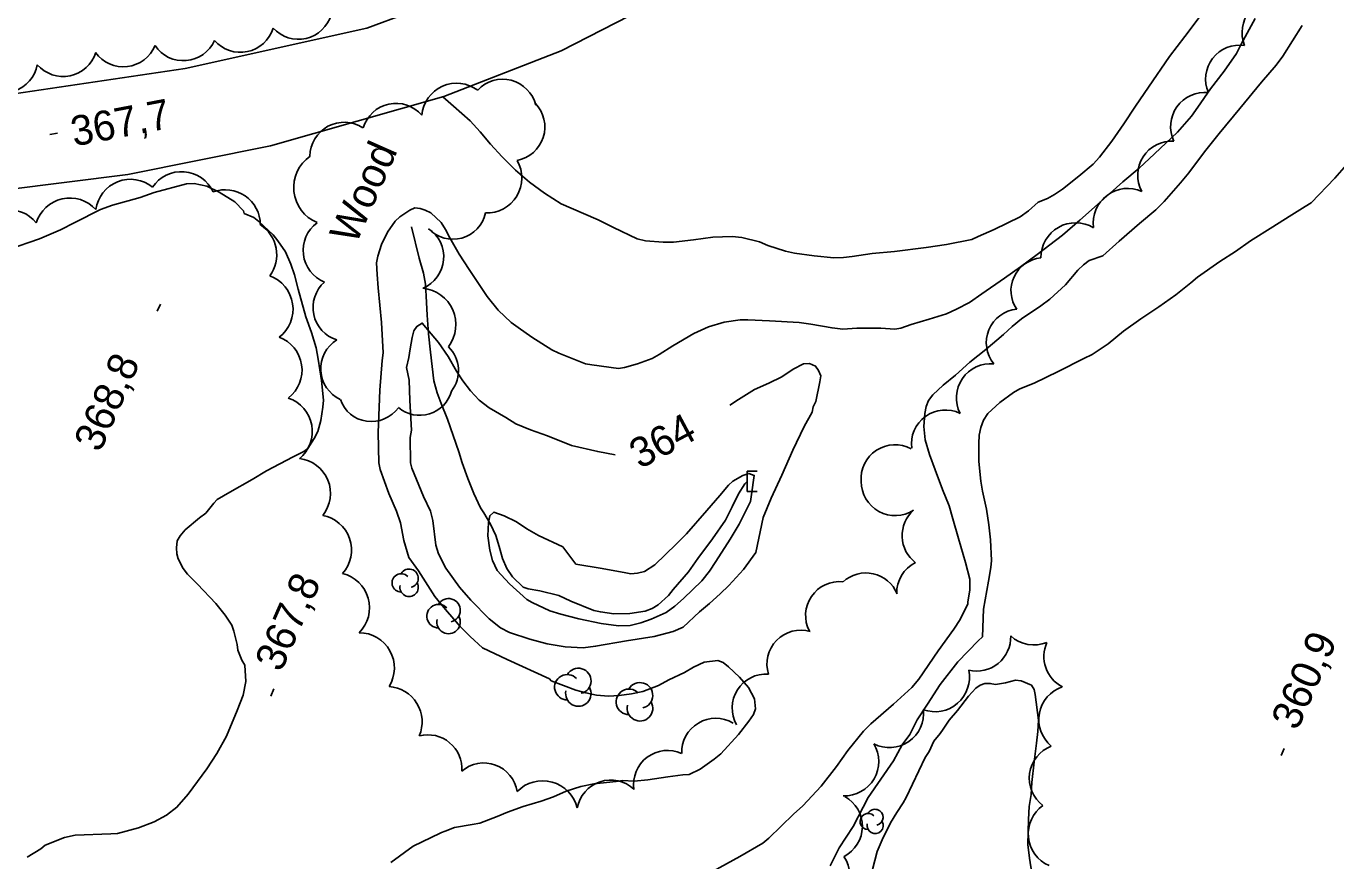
# Model space of a CAD drawing. Extents: x 287698 to 290158, y 5234163 to 5237182.
# Drawn here: x 288362.3 to 288494.1, y 5235484.4 to 5235568.4 of the extents above; entities that cross this region are included whole.
import ezdxf

# ---------------------------------------------------------------- set-up
doc = ezdxf.new("R2010")
doc.units = 0
for name, color, linetype in [('Niveau 2', 7, 'Continuous'), ('Niveau 21', 7, 'Continuous'), ('Niveau 26', 7, 'Continuous'), ('Niveau 3', 7, 'Continuous'), ('Niveau 4', 7, 'Continuous'), ('Niveau 44', 7, 'Continuous')]:
    doc.layers.add(name, color=color, linetype=linetype)

msp = doc.modelspace()

# ---------------------------------------------------------------- linework, layer by layer
at = {"layer": 'Niveau 2'}
for points in [[(288397.66, 5235543.39), (288397.57, 5235544.56), (288397.7, 5235545.24), (288398.09, 5235546.42), (288398.67, 5235547.66), (288399.45, 5235548.77), (288399.91, 5235549.2), (288400.93, 5235549.89), (288401.44, 5235550.1), (288401.96, 5235550.05), (288402.49, 5235549.89), (288403.04, 5235549.59), (288404.07, 5235548.62), (288404.52, 5235547.93), (288404.95, 5235547.1), (288405.91, 5235545.43), (288406.89, 5235543.91), (288408.72, 5235541.17), (288409.83, 5235539.8), (288411.12, 5235538.57), (288411.82, 5235538.05), (288413.2, 5235537.09), (288415.22, 5235535.81), (288415.94, 5235535.49), (288418.62, 5235534.41), (288419.25, 5235534.3), (288421.94, 5235533.95), (288422.53, 5235534.03), (288423.85, 5235534.39), (288425.31, 5235534.95), (288426.02, 5235535.33), (288427.4, 5235536.22), (288429.51, 5235537.47), (288431, 5235538.13), (288432.57, 5235538.6), (288434.18, 5235538.84), (288434.93, 5235538.83), (288437.14, 5235538.75), (288440.1, 5235538.58), (288441.28, 5235538.4), (288443.43, 5235538.02), (288444.5, 5235537.91), (288445.91, 5235537.98), (288448.33, 5235537.98), (288449.75, 5235537.91), (288450.34, 5235538.01), (288451.38, 5235538.37), (288453.2, 5235538.89), (288454.95, 5235539.45), (288455.93, 5235539.91), (288457.25, 5235540.59), (288458.48, 5235541.45), (288460.79, 5235543.02), (288462.4, 5235544.17), (288464.05, 5235545.4), (288466.61, 5235547.36), (288468.35, 5235548.87), (288470.12, 5235550.46), (288472.67, 5235552.72), (288474.34, 5235554.11), (288475.87, 5235555.56), (288478.17, 5235557.73), (288479.59, 5235559.34), (288480.24, 5235560.25), (288481.5, 5235562.09), (288482.88, 5235563.85), (288484.11, 5235565.65), (288484.59, 5235566.58), (288486.01, 5235569.16)], [(288404.24, 5235561.27), (288405.34, 5235560.33), (288407, 5235558.86), (288408.01, 5235557.76), (288409.06, 5235556.5), (288410.23, 5235555.23), (288411.55, 5235553.91), (288412.99, 5235552.7), (288414.47, 5235551.57), (288416.16, 5235550.51), (288417.17, 5235550.08), (288419.87, 5235548.91), (288421.43, 5235548.12), (288423.82, 5235546.99), (288424.64, 5235546.8), (288426.44, 5235546.65), (288427.46, 5235546.66), (288429.49, 5235546.88), (288431.42, 5235547.14), (288433.38, 5235547.23), (288434.33, 5235547.13), (288436.11, 5235546.68), (288436.97, 5235546.33), (288438.73, 5235545.73), (288439.65, 5235545.56), (288441.62, 5235545.26), (288443.61, 5235545.09), (288444.56, 5235545.11), (288445.46, 5235545.22), (288447.44, 5235545.51), (288449.7, 5235545.72), (288452.89, 5235546.11), (288454.93, 5235546.42), (288457.5, 5235546.92), (288458.12, 5235547.23), (288459.72, 5235547.92), (288462.36, 5235549.2), (288463.2, 5235549.79), (288464.15, 5235550.69), (288465.09, 5235551.04), (288465.8, 5235551.44), (288466.61, 5235552), (288468.25, 5235553.29), (288469.69, 5235554.52), (288470.34, 5235555.21), (288471.56, 5235556.82), (288472.79, 5235558.57), (288473.94, 5235560.35), (288475.26, 5235562.27), (288477.39, 5235565.33), (288478.93, 5235567.35), (288480.35, 5235569.28)], [(288490.73, 5235568.45), (288488.79, 5235565.36), (288488.1, 5235564.47), (288486.64, 5235562.75), (288484.47, 5235560.11), (288482.38, 5235557.6), (288480.89, 5235555.74), (288479.31, 5235553.63), (288478.47, 5235552.63), (288476.84, 5235550.74), (288476.01, 5235549.91), (288474.36, 5235548.52), (288472.3, 5235546.76), (288470.66, 5235545.27)], [(288495.66, 5235554.96), (288494.02, 5235553.09), (288491.62, 5235550.62), (288491.04, 5235550.24), (288489.41, 5235549.25), (288487.79, 5235548.21), (288485.53, 5235546.8), (288484.01, 5235545.72), (288482.43, 5235544.69), (288480.19, 5235543.13), (288479.52, 5235542.55), (288478, 5235541.36), (288476.3, 5235540.14), (288474.48, 5235538.92), (288472.75, 5235537.68), (288471.19, 5235536.43), (288469.58, 5235535.36), (288468.74, 5235534.95), (288466.18, 5235533.62), (288463.76, 5235532.45), (288462.31, 5235531.88), (288461.67, 5235531.51), (288460.3, 5235530.52), (288459.11, 5235529.4), (288458.67, 5235528.73), (288458.38, 5235528.01), (288458.24, 5235527.22), (288458.2, 5235526.39), (288458.2, 5235524.59), (288458.38, 5235522.6), (288458.55, 5235521.6), (288458.97, 5235519.78), (288459.21, 5235518.19), (288459.36, 5235516.7), (288459.48, 5235514.62), (288459.4, 5235513.92), (288459.15, 5235512.53), (288458.65, 5235509.7), (288458.56, 5235506.94), (288458.56, 5235506.94)], [(288360.53, 5235545.93), (288363.67, 5235546.98), (288365.79, 5235547.89), (288367.22, 5235548.63), (288369.81, 5235549.94), (288371.02, 5235550.37), (288373.8, 5235551.14), (288375.19, 5235551.64), (288378.45, 5235552.52), (288379.24, 5235552.55), (288380.5, 5235552.28), (288381.74, 5235551.69), (288383.31, 5235550.7), (288384.19, 5235549.81), (288384.26, 5235549.55)], [(288384.26, 5235549.55), (288385.23, 5235549.14), (288385.75, 5235548.72), (288387.17, 5235547.4), (288387.65, 5235546.79), (288388.42, 5235545.69), (288388.97, 5235544.43), (288389.33, 5235543.36), (288389.7, 5235541.92), (288390.47, 5235539.15), (288391.02, 5235537.56), (288391.5, 5235536), (288391.71, 5235534.89), (288392.05, 5235532.72), (288392.24, 5235530.75), (288392.19, 5235530.04), (288391.96, 5235528.71), (288391.67, 5235527.58), (288391.32, 5235526.88), (288390.67, 5235525.88), (288390.26, 5235525.58), (288389.19, 5235525.03), (288386.5, 5235523.64), (288385.06, 5235522.75), (288382.83, 5235521.5), (288381.55, 5235520.76), (288381.2, 5235520.38), (288380.4, 5235519.39), (288379.77, 5235518.9), (288378.32, 5235517.69), (288377.82, 5235517.1), (288377.53, 5235516.6), (288377.44, 5235515.88), (288377.49, 5235515.27), (288377.63, 5235514.78), (288378.12, 5235513.8), (288378.56, 5235513.25), (288379.56, 5235512.22), (288381.4, 5235510.27), (288382.35, 5235509.12), (288383.02, 5235508.1), (288383.23, 5235507.49), (288383.57, 5235506.15), (288383.64, 5235505.6)], [(288470.66, 5235545.27), (288469.31, 5235544.81), (288468.73, 5235544.38), (288468.16, 5235543.83), (288466.92, 5235542.37), (288465.33, 5235540.9), (288464.43, 5235540.26), (288462.47, 5235538.93), (288461.54, 5235538.18), (288460.66, 5235537.37), (288458.89, 5235535.86), (288457.28, 5235534.58), (288455.85, 5235533.28), (288454.6, 5235532.27), (288453.55, 5235531.29), (288453.13, 5235530.71), (288452.88, 5235530.1), (288452.75, 5235529.41), (288452.65, 5235528.09), (288452.79, 5235526.75), (288453.23, 5235525.28), (288453.78, 5235523.73), (288454.52, 5235521.76), (288455.22, 5235520.12), (288455.56, 5235518.8), (288456.15, 5235516.82), (288456.85, 5235514.41), (288457.27, 5235512.74), (288457.3, 5235511.63), (288457.09, 5235510.45), (288457.08, 5235510.26)], [(288397.66, 5235543.39), (288397.75, 5235542.06), (288398.08, 5235538.58), (288398.25, 5235535.5), (288398.15, 5235534.75), (288397.92, 5235531.75), (288397.75, 5235527.49), (288397.8, 5235524.43), (288397.94, 5235523.78), (288398.82, 5235521.34), (288399.6, 5235519.58), (288399.98, 5235518.39), (288400.32, 5235516.62), (288400.83, 5235514.91), (288401.8, 5235513.57), (288403.45, 5235511), (288404.52, 5235509.67), (288406.01, 5235507.96), (288406.99, 5235506.95), (288408.23, 5235505.82), (288410.71, 5235504.65), (288414.97, 5235502.69), (288415.14, 5235502.5)], [(288417.21, 5235526.18), (288414.79, 5235527.15), (288413.08, 5235527.75), (288411.59, 5235528.38), (288410.6, 5235529), (288408.93, 5235529.99), (288407.92, 5235530.74), (288407.04, 5235531.7), (288406.28, 5235532.69), (288405.63, 5235533.66), (288404.78, 5235535.13), (288403.82, 5235536.54), (288402.18, 5235538.51), (288401.64, 5235538.18), (288401.35, 5235537.72), (288401.18, 5235537.05), (288400.98, 5235535.9), (288400.84, 5235535.05)], [(288400.84, 5235535.05), (288400.59, 5235534.05), (288400.85, 5235532.77), (288400.94, 5235530.73), (288401.09, 5235527.72), (288400.96, 5235526.98), (288401.01, 5235524.44), (288401.13, 5235523.9), (288402.3, 5235521.05), (288403.01, 5235519.58), (288403.24, 5235518.62), (288403.56, 5235516.16), (288403.8, 5235515.27), (288404.57, 5235513.85), (288405.93, 5235511.92), (288407.07, 5235510.6), (288408.91, 5235508.74), (288410.06, 5235507.83), (288410.97, 5235507.37), (288413.02, 5235506.68), (288414.74, 5235506.22), (288416.55, 5235505.92), (288418.36, 5235505.82), (288419.62, 5235505.97), (288422.73, 5235506.52), (288425.52, 5235506.95), (288427.44, 5235507.47), (288428.45, 5235507.89), (288430.08, 5235509.45), (288431.08, 5235510.28), (288432.15, 5235511.26), (288433.03, 5235512.1), (288434.5, 5235513.69), (288435.75, 5235515.42), (288436.49, 5235518.94), (288437.28, 5235520.9), (288438.36, 5235523.2), (288439.46, 5235525.72), (288440.62, 5235528.09)], [(288433.13, 5235530.25), (288434, 5235530.82), (288435.62, 5235531.82), (288437.06, 5235532.45), (288438.35, 5235533.11), (288439.51, 5235533.86), (288440.53, 5235534.4), (288441.15, 5235534.44), (288441.77, 5235534.17), (288442.07, 5235533.75), (288442.3, 5235533.2), (288442.19, 5235532.58), (288441.79, 5235530.6), (288441.51, 5235530.09), (288441.41, 5235529.53), (288440.62, 5235528.09)], [(288417.21, 5235526.18), (288419.85, 5235525.57), (288421.58, 5235525.26)], [(288416.32, 5235515.97), (288413.89, 5235517.14), (288412.72, 5235517.81), (288411.67, 5235518.5), (288410.44, 5235519.12), (288409.39, 5235519.48), (288408.98, 5235519.11), (288408.85, 5235518.45), (288408.78, 5235517.08), (288408.98, 5235515.66), (288409.26, 5235514.61), (288409.73, 5235513.61), (288410.11, 5235513.16), (288410.97, 5235512.25), (288412.69, 5235510.7), (288413.24, 5235510.39), (288415.01, 5235509.53), (288416.13, 5235509.21), (288417.94, 5235508.75), (288420.17, 5235508.28), (288421.93, 5235508.04), (288423.11, 5235508.08), (288424.18, 5235508.33), (288425.21, 5235508.71), (288426.73, 5235509.38), (288427.6, 5235510.01), (288428.47, 5235510.79), (288430.32, 5235512.55), (288431.1, 5235513.52), (288431.74, 5235514.51), (288433.16, 5235516.74), (288434.06, 5235518.25), (288435.21, 5235520.56), (288435.33, 5235521.25), (288435.59, 5235523.17), (288435.05, 5235523.37), (288434.45, 5235523.18), (288433.42, 5235522.61), (288433, 5235522.2), (288432.14, 5235521.15), (288430.82, 5235519.63), (288428.77, 5235517.3), (288427.74, 5235516.25), (288425.58, 5235514.16), (288424.55, 5235513.5), (288423.83, 5235513.32), (288423.17, 5235513.28), (288422.67, 5235513.36), (288420.3, 5235513.79), (288417.65, 5235514.25), (288416.32, 5235515.97)], [(288457.08, 5235510.26), (288456.31, 5235508.67), (288455.66, 5235507.71), (288454.1, 5235505.51), (288452.16, 5235502.66), (288451.46, 5235501.82), (288449.6, 5235500.14), (288447.32, 5235498.17), (288446.6, 5235497.43), (288445.02, 5235495.48), (288443.88, 5235493.87), (288442.32, 5235491.88), (288440.47, 5235489.91), (288439.53, 5235489.07), (288437.06, 5235486.65), (288436.45, 5235486.16), (288434.14, 5235484.81), (288431.46, 5235483.35)], [(288458.56, 5235506.94), (288458.14, 5235506.53), (288456.08, 5235504.4), (288454.3, 5235502.13), (288453.02, 5235500.15), (288452, 5235498.56), (288451.24, 5235497.1), (288450.48, 5235496.04), (288449.59, 5235494.45), (288447.04, 5235490.74), (288445.53, 5235487.83), (288444.13, 5235485.7), (288443.24, 5235483.86)], [(288383.64, 5235505.6), (288384.02, 5235504.58), (288384.34, 5235504.08), (288384.42, 5235502.42), (288384.17, 5235501.07), (288383.55, 5235499.52), (288382.47, 5235496.93), (288381.52, 5235495.18), (288380.51, 5235493.65), (288378.62, 5235491.08), (288377.49, 5235489.78), (288376.44, 5235488.98), (288375.22, 5235488.31), (288373.63, 5235487.7), (288371.5, 5235487.13), (288370.83, 5235487.09), (288367.25, 5235486.95), (288366.18, 5235486.74), (288364.23, 5235485.97)], [(288415.14, 5235502.5), (288417.63, 5235501.56), (288418.64, 5235501.28), (288419.72, 5235501.07), (288420.93, 5235500.94), (288422, 5235501.01), (288423.23, 5235501.18), (288424.39, 5235501.43), (288425.96, 5235502.02), (288427.01, 5235502.59), (288428.57, 5235503.35), (288429.47, 5235503.86), (288430.55, 5235504.36), (288431.91, 5235504.55), (288432.46, 5235504.33), (288433.01, 5235503.89), (288434.11, 5235502.86), (288435.02, 5235501.83), (288435.62, 5235500.7), (288435.7, 5235499.69), (288435.5, 5235499.1), (288435.06, 5235498.45), (288433.99, 5235497.11), (288432.24, 5235495.15), (288431.55, 5235494.6), (288430.16, 5235493.62), (288429.03, 5235493.07), (288428.4, 5235493.04), (288426.88, 5235492.84), (288424.89, 5235492.52), (288423.51, 5235492.4), (288422.32, 5235492.45), (288421.7, 5235492.36), (288419.46, 5235492.12), (288418.13, 5235491.85), (288416.65, 5235491.4), (288415.39, 5235490.81), (288414.14, 5235490.38), (288412.34, 5235489.84), (288410.76, 5235489.29), (288409.72, 5235488.84), (288407.96, 5235488.16), (288407.21, 5235488.05), (288405.44, 5235487.73), (288404.49, 5235487.37), (288404.13, 5235487.22), (288404, 5235487.16)], [(288364.23, 5235485.97), (288363.8, 5235485.59), (288362.43, 5235484.74)], [(288404, 5235487.16), (288401.26, 5235485.85), (288399.03, 5235484.22)]]:
    msp.add_lwpolyline(points, dxfattribs=at)
at = {"layer": 'Niveau 21'}
for points in [[(288562.24, 5235716.27), (288552.79, 5235704.84), (288541.92, 5235691.92), (288530.8, 5235678.12), (288517.95, 5235661.94), (288505.99, 5235647.29), (288494.19, 5235634.19), (288482.67, 5235621.05), (288470.98, 5235607.98), (288460.02, 5235597.36), (288450.18, 5235588.1), (288439.28, 5235579.45), (288425.79, 5235570.86), (288416.17, 5235565.9), (288404.36, 5235561.32)], [(288412.58, 5235574.13), (288396.62, 5235568.2), (288378.32, 5235564.14), (288359.27, 5235561.33), (288339.36, 5235559.13), (288315.66, 5235557.22), (288295.2, 5235555.75), (288278, 5235554.48), (288263.36, 5235553.19), (288246.09, 5235550.65), (288233.2, 5235547.93), (288218.94, 5235544.37), (288206.85, 5235539.96), (288196.69, 5235533.87), (288187.01, 5235526.21), (288177.75, 5235515.57), (288171.84, 5235507.18), (288164.1, 5235494.63), (288155.28, 5235480.18), (288145.74, 5235463.07)], [(288404.36, 5235561.32), (288386.9, 5235556.35), (288372.55, 5235553.45), (288354.12, 5235551.14), (288335.81, 5235549.51), (288316.85, 5235548.63), (288300.02, 5235547.58), (288283.18, 5235546.56), (288266.22, 5235544.18), (288249.42, 5235540.87), (288230.59, 5235536.58), (288216.96, 5235532.39), (288205.61, 5235526.76), (288196.13, 5235519.89), (288186.88, 5235510.49), (288178.12, 5235498.91), (288170.26, 5235485.52), (288162.7, 5235472.69), (288155.23, 5235459.52)]]:
    msp.add_lwpolyline(points, dxfattribs=at)
at = {"layer": 'Niveau 26'}
for p, q in [((288434.89, 5235521.57), (288434.89, 5235523.59)), ((288434.89, 5235523.59), (288435.89, 5235523.59)), ((288434.89, 5235521.57), (288435.89, 5235521.57))]:
    msp.add_line(p, q, dxfattribs=at)
at = {"layer": 'Niveau 3'}
for p, q in [((288364.7, 5235557.49), (288365.49, 5235557.61)), ((288375.51, 5235539.69), (288375.83, 5235540.42)), ((288386.94, 5235500.96), (288387.26, 5235501.69)), ((288488.61, 5235494.97), (288488.93, 5235495.7))]:
    msp.add_line(p, q, dxfattribs=at)
at = {"layer": 'Niveau 4'}
for points in [[(288401.11, 5235548.2), (288401.88, 5235545.04), (288402.31, 5235543.52), (288402.5, 5235542.41), (288402.58, 5235541.23), (288402.66, 5235539.32), (288402.81, 5235537.44), (288403.01, 5235535.57), (288403.36, 5235532.71), (288403.67, 5235531.47), (288404.09, 5235530.42), (288404.72, 5235528.84), (288405.29, 5235527.2), (288405.86, 5235525.55), (288406.19, 5235524.43), (288406.76, 5235522.87), (288407.38, 5235521.37), (288408.04, 5235519.9), (288408.38, 5235519.4), (288409.04, 5235518.27), (288409.6, 5235517.14), (288409.91, 5235516.02), (288410.27, 5235514.8), (288410.7, 5235513.81), (288411.27, 5235512.98), (288412.34, 5235511.93), (288412.83, 5235511.76), (288414, 5235511.54), (288415.92, 5235511.07), (288417.15, 5235510.51), (288419.45, 5235509.57), (288420.11, 5235509.44), (288421.47, 5235509.23), (288423.08, 5235509.26), (288424.63, 5235509.51), (288425.31, 5235509.77), (288425.91, 5235510.14), (288426.97, 5235511.1), (288427.44, 5235511.68), (288428.97, 5235513.48), (288429.92, 5235514.81), (288431.4, 5235516.79), (288432.69, 5235518.68), (288433.38, 5235520), (288434, 5235521.32), (288434.63, 5235522.32), (288434.89, 5235522.57)], [(288447.27, 5235482.59), (288447.97, 5235485.31), (288448.46, 5235486.48), (288449.31, 5235488.2), (288449.95, 5235489.24), (288450.59, 5235490.23), (288450.88, 5235490.75), (288451.5, 5235492.08), (288452.79, 5235494.79), (288453.2, 5235495.39), (288453.65, 5235496.41), (288454.29, 5235497.19), (288454.61, 5235497.62), (288455.2, 5235498.55), (288456.04, 5235499.52), (288457.15, 5235500.95), (288457.88, 5235501.76), (288458.32, 5235502.05), (288458.81, 5235502.22), (288459.34, 5235502.23), (288459.86, 5235502.14), (288460.88, 5235502.28), (288461.88, 5235502.55), (288462.46, 5235502.49), (288463.48, 5235502.07), (288463.75, 5235501.64), (288463.86, 5235501.11), (288464.2, 5235498.55), (288464.14, 5235497.4), (288464.01, 5235496.21)], [(288464.01, 5235496.21), (288463.76, 5235494.36), (288463.52, 5235492.27), (288463.46, 5235491.04), (288463.27, 5235489.84), (288463.19, 5235488.55), (288463.12, 5235486.01), (288463.29, 5235484.66), (288463.69, 5235482.07)]]:
    msp.add_lwpolyline(points, dxfattribs=at)
at = {"layer": 'Niveau 44'}
for centre, radius, start, end in [((288488.17, 5235567.76), 3.49, 80.7331, 202.212), ((288389.72, 5235570.51), 3.44, 222.2323, 343.8997), ((288383.88, 5235569.21), 3.45, 221.021, 342.7563), ((288405.65, 5235559.13), 3.52, 53.0355, 175.1912), ((288480.92, 5235558.3), 3.43, 83.5662, 205.5582), ((288477.62, 5235553.39), 3.44, 86.5946, 208.302), ((288377.96, 5235550.24), 3.51, 24.6866, 146.4368), ((288372.82, 5235549.47), 3.51, 50.6659, 172.416), ((288382.37, 5235548.42), 3.51, 359.9242, 110.4457), ((288473.18, 5235548.58), 3.48, 66.1348, 187.6804), ((288366.71, 5235547.58), 3.52, 41.8105, 163.3684), ((288360.59, 5235546.4), 3.52, 38.5221, 160.2185), ((288393.64, 5235545.83), 3.45, 126.3268, 247.9704), ((288400.86, 5235512.83), 0.924, 282.2692, 149.7263), ((288393.34, 5235509.85), 3.54, 314.8295, 76.7049), ((288400.06, 5235512.36), 0.924, 44.1154, 269.804), ((288400.86, 5235511.9), 0.924, 166.9369, 29.6212), ((288403.82, 5235509.01), 1.18, 44.1154, 269.804), ((288404.83, 5235509.6), 1.18, 282.2692, 149.7263), ((288404.83, 5235508.42), 1.18, 166.9369, 29.6212), ((288416.78, 5235501.85), 1.28, 44.1154, 269.804), ((288417.89, 5235502.49), 1.28, 282.2692, 149.7263), ((288417.89, 5235501.21), 1.28, 166.9369, 29.6212), ((288422.98, 5235500.38), 1.29, 44.1154, 269.804), ((288424.09, 5235501.03), 1.29, 282.2692, 149.7263), ((288424.09, 5235499.74), 1.29, 166.9369, 29.6212), ((288447.05, 5235488.34), 0.814, 44.1154, 269.804), ((288447.75, 5235488.75), 0.814, 282.2692, 149.7263), ((288447.75, 5235487.93), 0.814, 166.9369, 29.6212)]:
    msp.add_arc(centre, radius, start, end, dxfattribs=at)
for centre, major_axis, ratio, start_param, end_param in [((288372.11, 5235567.75), (0.4, -3.42), 0.999862, 5.21896, 7.344982), ((288378.14, 5235568.36), (-0.82, -3.34), 0.999961, 5.547426, 7.672707), ((288484.43, 5235563.07), (-0.42, -3.39), 0.999995, 3.116514, 5.245168), ((288366.04, 5235566.77), (0.7, -3.37), 0.999446, 5.223004, 7.344301), ((288360.05, 5235565.13), (1.11, -3.26), 0.999801, 5.2187, 7.344619), ((288410.28, 5235559.64), (-3.31, 0.86), 0.998461, 3.633382, 5.791396), ((288399.53, 5235557.22), (-3.34, -0.72), 0.996961, 3.635777, 5.789001), ((288411.11, 5235558.24), (1.04, 3.26), 0.996045, 3.634312, 5.790466), ((288394.31, 5235555.31), (-3.21, -1.2), 0.996248, 3.771513, 5.922482), ((288393.1, 5235552.16), (3.53, -1.53), 0.999987, 2.590461, 4.721323), ((288408.64, 5235553.14), (3.07, -1.82), 0.993275, 5.216375, 7.332465), ((288405.23, 5235550.34), (2.28, -2.54), 0.985721, 4.74936, 6.907445), ((288384.12, 5235545.44), (-1.04, 3.37), 0.967771, 3.758078, 5.434224), ((288400.93, 5235545.15), (2.55, 2.28), 0.993187, 4.386876, 6.543342), ((288467.93, 5235545.12), (-1.74, 3.02), 0.999564, 5.217471, 7.344714), ((288464.83, 5235541.78), (-3.4, -0.27), 0.973214, 4.748983, 6.804446), ((288385.6, 5235539.92), (-2.25, 2.78), 0.999995, 3.115745, 5.244776), ((288394.59, 5235540.07), (-3.33, -0.72), 0.999797, 5.217055, 7.342978), ((288401.78, 5235538.31), (3.5, 1.49), 0.97708, 5.247397, 7.337058), ((288462.35, 5235536.56), (-3.21, -1.15), 0.987929, 4.472508, 6.626286), ((288386.54, 5235533.77), (3.54, 0.15), 0.999703, 5.330627, 7.457533), ((288395.38, 5235533.93), (-2.74, -2.06), 0.990564, 4.623765, 6.777113), ((288402.42, 5235533.7), (1.7, 2.96), 0.995641, 4.586157, 6.02394), ((288459.4, 5235530.96), (-2.86, 1.96), 0.999076, 5.222843, 7.347119), ((288387.57, 5235527.6), (3.49, 0.65), 0.999125, 5.215926, 7.345024), ((288397.11, 5235531.99), (-1.47, -3.08), 0.976937, 5.499433, 7.661409), ((288401.9, 5235532.63), (0.84, -3.31), 0.98581, 5.349673, 7.317494), ((288454.8, 5235526.37), (-2.76, -1.99), 0.994406, 3.632181, 5.792597), ((288449.75, 5235522.87), (-3.39, -0.38), 0.993906, 4.105239, 6.260748), ((288389.4, 5235521.35), (3.28, 1.36), 0.996468, 5.218022, 7.341732), ((288449.77, 5235522.54), (2.99, -1.64), 0.999612, 3.63447, 5.790308), ((288391.52, 5235515.67), (3.46, 0.75), 0.999702, 5.335629, 7.458079), ((288453.88, 5235517.11), (0.77, -3.33), 0.99845, 3.63469, 5.40909), ((288453.33, 5235511.35), (-1.82, -2.89), 0.994212, 4.168728, 5.299787), ((288444.14, 5235509.08), (-0.75, -3.32), 0.99364, 3.253718, 5.413925), ((288446.81, 5235509.95), (2.45, 2.38), 0.994761, 5.906247, 7.821281), ((288395.83, 5235503.79), (-3.55, 0.03), 0.999984, 2.596492, 4.720876), ((288440.27, 5235504.19), (-2.39, -2.44), 0.994358, 3.637011, 5.787767), ((288457.96, 5235506.91), (2.28, 2.58), 0.998156, 3.634614, 5.46875), ((288463.73, 5235509.53), (3.43, 0.05), 0.999024, 3.952409, 5.091639), ((288468.17, 5235504.95), (-2.72, -2.1), 0.997553, 5.197537, 6.721303), ((288436.77, 5235499.77), (-1.82, -2.89), 0.994381, 3.635484, 5.789295), ((288453.78, 5235502.85), (1.75, -2.99), 0.999885, 5.406646, 7.530487), ((288398.75, 5235498.44), (-1.53, 3.16), 0.967371, 3.834293, 5.791457), ((288467.7, 5235498.6), (-3.42, 0.62), 0.997609, 5.217646, 7.341188), ((288449.19, 5235499.21), (2.83, 1.96), 0.998155, 3.633792, 5.790986), ((288431.7, 5235495.32), (-2.94, -1.74), 0.994905, 3.639336, 5.785442), ((288402.75, 5235493.65), (-3.22, -1.13), 0.999273, 2.730917, 4.62777), ((288426.85, 5235492.1), (-2.72, -2.05), 0.994388, 3.633953, 5.790825), ((288444.68, 5235494.36), (1.74, 2.97), 0.998156, 3.634614, 5.790164), ((288466.74, 5235492.7), (-3.44, 0.47), 0.997356, 5.217939, 7.340398), ((288408.35, 5235490.78), (1.15, 3.26), 0.990173, 5.213156, 7.322261), ((288414.3, 5235488.85), (0.95, 3.46), 0.999954, 5.220061, 7.350464), ((288421.14, 5235489.11), (-3.24, -1.07), 0.995489, 3.635339, 5.789439), ((288443.04, 5235487.85), (2.57, 2.28), 0.998041, 4.466931, 6.620637), ((288466.64, 5235487.1), (-3.39, 0.79), 0.999962, 5.552659, 7.674779), ((288441.66, 5235482.84), (3.16, -1.63), 0.999371, 5.220607, 7.345773)]:
    msp.add_ellipse(centre, major_axis=major_axis, ratio=ratio, start_param=start_param, end_param=end_param, dxfattribs=at)

# ---------------------------------------------------------------- texts
at = {"layer": 'Niveau 2'}
msp.add_text('364', height=3, rotation=28.146, dxfattribs=at).set_placement((288424.08, 5235523.77))
at = {"layer": 'Niveau 3'}
for s, rotation, p in [('367,7', 10.8577, (288367.14, 5235556.28)), ('368,8', 66.1217, (288369.76, 5235525.39)), ('367,8', 66.1217, (288387.97, 5235503.27)), ('360,9', 66.1217, (288490.24, 5235497.39))]:
    msp.add_text(s, height=3, rotation=rotation, dxfattribs=at).set_placement(p)
at = {"layer": 'Niveau 44'}
msp.add_text('Wood', height=3, rotation=66.1212, dxfattribs=at).set_placement((288395.5, 5235546.31))

doc.saveas('drawing.dxf')
